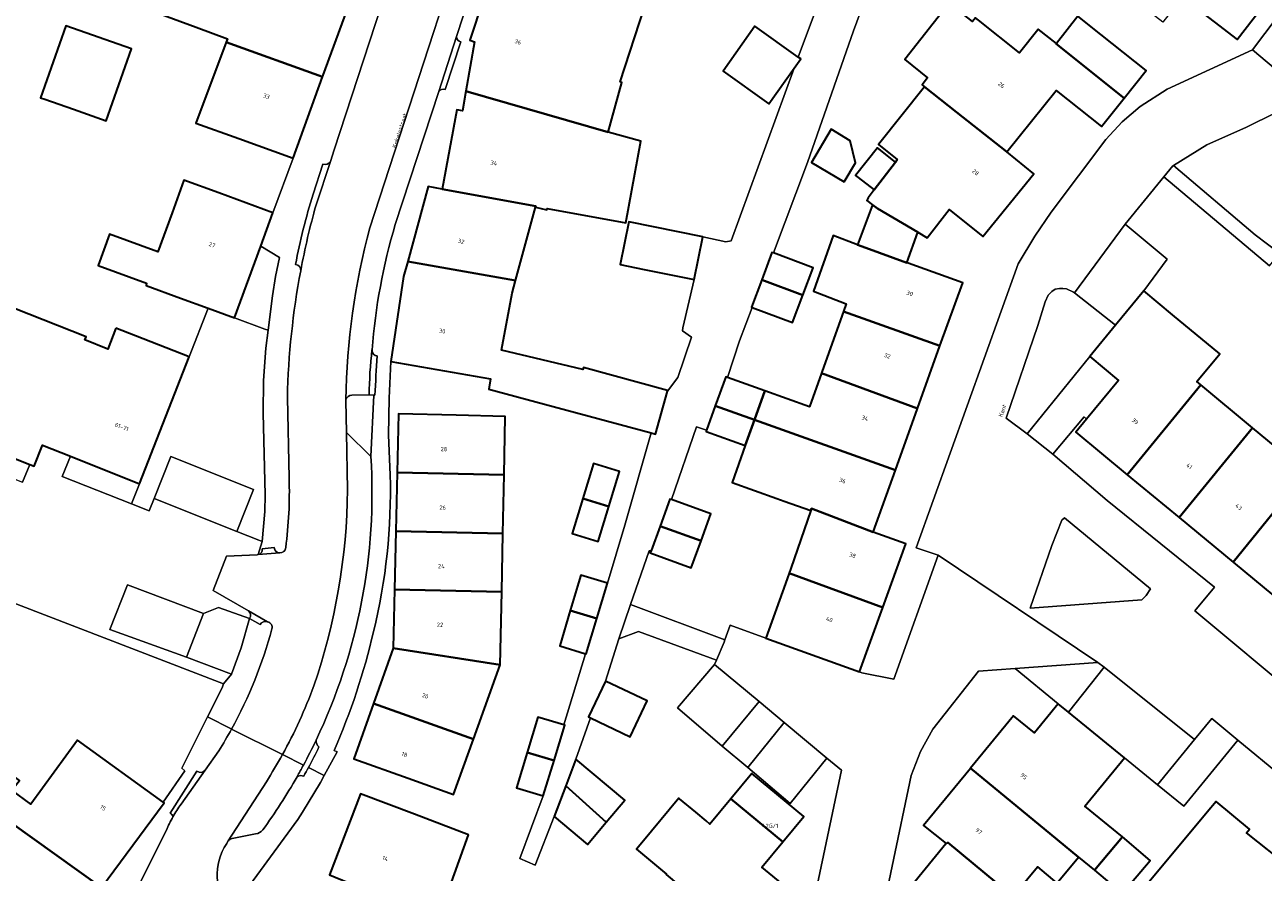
# Model space of a CAD drawing. Header units: metres. Extents: x 197700 to 204338, y 317132 to 325229.
# Tile 594 of 656: x 203106 to 203213, y 317995 to 318068. Entities that reach past the tile are written whole.
import ezdxf
from ezdxf.enums import TextEntityAlignment as Align

# ---------------------------------------------------------------- set-up
doc = ezdxf.new("R2010")
doc.units = ezdxf.units.M
for name, color, linetype, lineweight in [('B-WE-GR-BEPLANTING_CULTUUR_BODEMBEDEKKER-GV', 90, 'Continuous', 18), ('B-WE-IE-TERREINAFSCHEIDING_KUNSTMATIG_HEKWERK-G', 20, 'IE-TERREINAFSCHEIDING-KUNSTMATIG', 18), ('B-WE-IE-TERREINAFSCHEIDING_KUNSTMATIG_MUUR-G', 90, 'IE-TERREINAFSCHEIDING-KUNSTMATIG-DICHT', 18), ('B-WE-OG-BEBOUWING-GV', 7, 'Continuous', 35), ('B-WE-OG-BEBOUWING-T18', 10, 'Continuous', 18), ('B-WE-OG-TERREIN_CULTUURSCHEIDING-GV', 7, 'Continuous', 18), ('B-WE-OG-TERREIN_ERF-GV', 7, 'Continuous', 18), ('B-WE-OG-TOPOGRAFIE-T18', 10, 'Continuous', 18), ('B-WE-VH-VERHARDING_ASFALT-GV', 252, 'Continuous', 18), ('B-WE-VH-VERHARDING_BETONSTRAATSTEEN-GV', 252, 'Continuous', 18), ('B-WE-VH-VERHARDING_GESLOTEN-GV', 252, 'Continuous', 18), ('B-WE-VH-VERHARDING_OPEN-GV', 252, 'Continuous', 18), ('B-WE-VH-VERHARDING_TEGEL-GV', 252, 'Continuous', 18)]:
    doc.layers.add(name, color=color, linetype=linetype, lineweight=lineweight)
doc.styles.add('NLCS-ISO-M200-T18', font='NLCS-ISO.ttf', dxfattribs={"height": 0.36})
doc.linetypes.add('IE-TERREINAFSCHEIDING-KUNSTMATIG', pattern='A,4,[82,NLCS.SHX,S=0.75,R=90,X=0,Y=0],4,-2', length=10)
doc.linetypes.add('IE-TERREINAFSCHEIDING-KUNSTMATIG-DICHT', pattern='A,8,-1,[82,NLCS.SHX,S=0.75,R=90,X=0,Y=0],-1', length=10)

msp = doc.modelspace()

# ---------------------------------------------------------------- linework, layer by layer
at = {"layer": 'B-WE-GR-BEPLANTING_CULTUUR_BODEMBEDEKKER-GV'}
msp.add_lwpolyline([(203133.413, 318035.682), (203133.413, 318035.644), (203133.412, 318035.607), (203133.463, 318032.848), (203135.564, 318030.788), (203135.83, 318036.083), (203135.431, 318036.104), (203133.913, 318036.091)], dxfattribs=at)
msp.add_lwpolyline([(203133.913, 318036.091, 0.3388864), (203133.413, 318035.682)], format="xyb", dxfattribs=at)
for points in [[(203121.08, 318017.2), (203119.611, 318013.427), (203123.513, 318011.955), (203124.338, 318014.238), (203125.057, 318016.77), (203122.373, 318017.725)], [(203199.041, 318012.556), (203198.495, 318012.973), (203191.324, 318012.439), (203195.058, 318009.396), (203195.945, 318008.673)], [(203168.193, 318003.88), (203171.348, 318007.761), (203169.166, 318009.58), (203165.972, 318005.729)], [(203203.651, 318002.379), (203205.92, 318000.52), (203210.608, 318006.242), (203208.347, 318008.11), (203206.86, 318006.295)]]:
    msp.add_lwpolyline(points, close=True, dxfattribs=at)
at = {"layer": 'B-WE-IE-TERREINAFSCHEIDING_KUNSTMATIG_HEKWERK-G'}
for points in [[(203172.55, 318065.334), (203176.408, 318075.688), (203180.634, 318087.065)], [(203170.414, 318048.387), (203173.35, 318056.202), (203177.342, 318067.591), (203179.378, 318073.181), (203179.709, 318074.352)], [(203164.295, 318049.789), (203166.284, 318049.355), (203166.748, 318049.432), (203172.216, 318064.386)], [(203161.237, 318036.441), (203162.136, 318037.603), (203163.324, 318041.109), (203162.547, 318041.638), (203162.583, 318041.9), (203163.546, 318046.088)], [(203156.037, 318019.815), (203157.555, 318024.849), (203159.834, 318032.821)], [(203161.594, 318027.051), (203163.765, 318033.359), (203164.632, 318033.072)], [(203154.146, 318013.723), (203152.262, 318007.56)], [(203153.313, 318004.591), (203154.564, 318008.17)], [(203150.492, 318001.417), (203148.457, 317996.013), (203149.785, 317995.429), (203151.421, 317999.643)]]:
    msp.add_lwpolyline(points, dxfattribs=at)
at = {"layer": 'B-WE-IE-TERREINAFSCHEIDING_KUNSTMATIG_MUUR-G'}
msp.add_lwpolyline([(203166.437, 318037.625), (203167.47, 318040.781), (203168.581, 318043.679)], dxfattribs=at)
at = {"layer": 'B-WE-OG-BEBOUWING-GV'}
for points in [[(203123.048, 318066.611), (203131.389, 318063.622), (203131.438, 318063.758), (203134.199, 318071.314), (203129.502, 318073.03), (203126.05, 318074.29), (203126.12, 318074.462), (203123.539, 318075.499), (203123.601, 318075.653), (203113.2, 318079.481), (203113.102, 318079.238), (203095.835, 318085.594), (203093.081, 318078.129), (203100.937, 318075.234), (203100.894, 318075.123), (203120.453, 318067.914), (203123.162, 318066.916)], [(203206.561, 318069.915), (203210.544, 318066.841), (203216.392, 318074.416), (203211.842, 318077.911), (203205.97, 318070.371)], [(203146.463, 318073.88), (203144.133, 318066.784), (203144.551, 318066.647), (203143.787, 318062.374), (203156.105, 318058.848), (203157.289, 318063.149), (203157.134, 318063.2), (203159.263, 318069.647), (203155.416, 318070.917), (203155.564, 318071.364), (203155.529, 318071.374), (203155.452, 318071.25)], [(203190.62, 318057.124), (203194.886, 318062.44), (203198.819, 318059.321), (203200.765, 318061.775), (203194.876, 318066.478), (203194.901, 318066.51), (203193.336, 318067.755), (203193.296, 318067.704), (203191.7, 318065.698), (203188.153, 318068.518), (203187.887, 318068.73), (203187.631, 318068.408), (203185.624, 318069.991), (203181.79, 318065.127), (203183.759, 318063.539), (203183.273, 318062.928), (203183.477, 318062.766), (203186.268, 318060.568)], [(203109.819, 318060.82), (203112.662, 318059.817), (203114.857, 318066.043), (203109.17, 318068.048), (203106.975, 318061.822), (203107.36, 318061.686)], [(203172.216, 318064.386), (203172.776, 318065.174), (203172.55, 318065.334), (203168.803, 318067.995), (203168.265, 318067.238), (203166.048, 318064.116), (203170.021, 318061.295)], [(203198.756, 318067.289), (203196.765, 318068.868), (203194.901, 318066.51), (203194.876, 318066.478), (203200.765, 318061.775), (203202.674, 318064.182)], [(203128.846, 318056.579), (203131.389, 318063.622), (203123.048, 318066.611), (203120.429, 318059.618), (203124.143, 318058.277)], [(203190.62, 318057.124), (203186.268, 318060.568), (203183.477, 318062.766), (203179.503, 318057.769), (203181.12, 318056.484), (203180.978, 318056.241), (203179.144, 318053.853), (203178.62, 318053.171), (203178.482, 318052.935), (203178.991, 318052.553), (203179.417, 318052.233), (203182.909, 318050.186), (203183.73, 318049.705), (203185.619, 318052.151), (203188.538, 318049.804), (203192.948, 318055.235)], [(203143.787, 318062.374), (203143.485, 318060.682), (203143.003, 318060.772), (203141.728, 318053.918), (203149.856, 318052.448), (203149.83, 318052.352), (203150.802, 318052.121), (203150.831, 318052.226), (203157.626, 318050.982), (203158.924, 318058.071), (203156.105, 318058.848)], [(203176.541, 318054.538), (203177.524, 318056.19), (203177.065, 318058.098), (203175.406, 318059.085), (203173.704, 318056.226)], [(203177.759, 318054.917), (203179.144, 318053.853), (203180.978, 318056.241), (203179.418, 318057.481), (203177.526, 318055.102)], [(203127.094, 318051.871), (203122.397, 318053.584), (203119.391, 318054.68), (203118.359, 318051.867), (203117.122, 318048.495), (203112.95, 318050.026), (203111.952, 318047.307), (203116.159, 318045.764), (203116.104, 318045.568), (203119.088, 318044.481), (203121.495, 318043.603), (203123.776, 318042.771), (203126.04, 318048.982)], [(203141.728, 318053.918), (203140.533, 318054.125), (203138.758, 318047.64), (203148.085, 318045.999), (203149.83, 318052.352), (203149.856, 318052.448)], [(203178.991, 318052.553), (203177.688, 318049.096), (203178.416, 318048.822), (203181.962, 318047.549), (203182.909, 318050.186), (203179.417, 318052.233)], [(203159.224, 318046.963), (203163.546, 318046.088), (203164.295, 318049.789), (203157.89, 318051.086), (203157.141, 318047.385)], [(203184.828, 318040.341), (203186.793, 318045.815), (203182.087, 318047.504), (203181.962, 318047.549), (203178.416, 318048.822), (203177.688, 318049.096), (203175.584, 318049.889), (203173.877, 318045.097), (203176.696, 318043.984), (203176.466, 318043.336)], [(203138.758, 318047.64), (203138.405, 318046.352), (203137.304, 318038.993), (203145.921, 318037.503), (203145.768, 318036.616), (203150.595, 318035.314), (203159.834, 318032.821), (203160.215, 318032.719), (203161.237, 318036.441), (203161.249, 318036.483), (203153.975, 318038.482), (203153.919, 318038.312), (203146.884, 318039.982), (203147.788, 318044.919), (203148.085, 318045.999)], [(203172.958, 318044.746), (203173.839, 318047.113), (203170.414, 318048.387), (203170.285, 318048.436), (203169.403, 318046.068)], [(203168.581, 318043.679), (203172.076, 318042.378), (203172.958, 318044.746), (203169.403, 318046.068), (203168.522, 318043.701)], [(203197.519, 318034.013), (203196.58, 318032.874), (203201.039, 318029.194), (203207.396, 318036.987), (203207.066, 318037.261), (203209.055, 318039.676), (203204.962, 318043.046), (203202.461, 318045.105), (203200.011, 318042.129), (203197.794, 318039.435), (203200.278, 318037.36)], [(203113.507, 318041.889), (203112.796, 318040.075), (203110.807, 318040.863), (203110.916, 318041.138), (203104.734, 318043.588), (203100.278, 318032.366), (203106.052, 318030.089), (203106.422, 318029.943), (203107.152, 318031.759), (203109.567, 318030.799), (203115.528, 318028.428), (203119.842, 318039.398), (203115.181, 318041.231)], [(203184.828, 318040.341), (203176.466, 318043.336), (203174.626, 318038.159), (203174.568, 318037.995), (203182.891, 318034.945)], [(203173.532, 318035.078), (203169.667, 318036.465), (203168.763, 318033.948), (203180.972, 318029.601), (203182.891, 318034.945), (203174.568, 318037.995)], [(203169.667, 318036.465), (203166.437, 318037.625), (203166.287, 318037.679), (203165.38, 318035.153), (203168.763, 318033.948)], [(203211.871, 318033.27), (203207.396, 318036.987), (203201.039, 318029.194), (203205.519, 318025.496)], [(203164.632, 318033.072), (203164.59, 318032.954), (203167.97, 318031.74), (203168.763, 318033.948), (203165.38, 318035.153)], [(203142.963, 318034.351), (203137.964, 318034.464), (203137.85, 318029.399), (203147.097, 318029.191), (203147.199, 318034.255)], [(203171.332, 318026.913), (203173.636, 318026.096), (203173.703, 318026.286), (203179.043, 318024.226), (203180.972, 318029.601), (203168.763, 318033.948), (203167.97, 318031.74), (203166.827, 318028.522), (203170.709, 318027.134)], [(203205.519, 318025.496), (203210.192, 318021.639), (203216.516, 318029.413), (203211.871, 318033.27)], [(203221.175, 318025.543), (203223.118, 318027.974), (203218.361, 318031.737), (203216.516, 318029.413), (203210.192, 318021.639), (203214.552, 318018.04), (203214.65, 318017.888), (203219.172, 318023.385), (203219.318, 318023.247), (203219.621, 318023.623)], [(203146.994, 318024.126), (203147.097, 318029.191), (203137.85, 318029.399), (203137.736, 318024.334)], [(203156.171, 318026.46), (203157.099, 318029.496), (203154.851, 318030.183), (203153.923, 318027.147)], [(203153.923, 318027.147), (203152.995, 318024.111), (203155.243, 318023.425), (203156.171, 318026.46)], [(203161.594, 318027.051), (203161.455, 318027.102), (203160.603, 318024.768), (203164.146, 318023.475), (203164.998, 318025.809)], [(203179.884, 318017.727), (203181.871, 318023.219), (203179.043, 318024.226), (203173.703, 318026.286), (203173.636, 318026.096), (203171.909, 318021.106), (203171.763, 318020.697)], [(203146.892, 318019.06), (203146.994, 318024.126), (203137.736, 318024.334), (203137.622, 318019.269)], [(203164.146, 318023.475), (203160.603, 318024.768), (203159.823, 318022.632), (203159.751, 318022.434), (203163.294, 318021.141)], [(203153.543, 318019.855), (203152.855, 318017.547), (203152.824, 318017.445), (203155.126, 318016.759), (203156.037, 318019.815), (203153.736, 318020.501)], [(203171.442, 318019.8), (203169.749, 318015.068), (203177.871, 318012.164), (203179.884, 318017.727), (203171.763, 318020.697)], [(203146.764, 318012.753), (203146.892, 318019.06), (203137.622, 318019.269), (203137.508, 318014.205)], [(203154.146, 318013.723), (203154.214, 318013.703), (203155.126, 318016.759), (203152.824, 318017.445), (203151.913, 318014.389)], [(203137.508, 318014.205), (203135.8, 318009.412), (203144.452, 318006.328), (203146.764, 318012.753)], [(203154.564, 318008.17), (203158.013, 318006.541), (203159.477, 318009.641), (203155.864, 318011.348), (203154.4, 318008.248)], [(203138.802, 318002.941), (203142.729, 318001.542), (203144.452, 318006.328), (203135.8, 318009.412), (203134.092, 318004.619)], [(203195.945, 318008.673), (203195.058, 318009.396), (203193.018, 318006.873), (203191.204, 318008.359), (203187.473, 318003.813), (203195.004, 317997.632), (203196.813, 317996.121), (203198.188, 317995.005), (203200.618, 317997.88), (203197.368, 318000.531), (203197.62, 318000.84), (203200.788, 318004.725)], [(203152.262, 318007.56), (203150.027, 318008.243), (203149.094, 318005.186), (203151.426, 318004.474), (203152.359, 318007.531)], [(203112.239, 317993.501), (203117.685, 318000.819), (203117.6, 318000.88), (203110.172, 318006.248), (203106.133, 318000.714), (203104.501, 318001.907), (203105.151, 318002.756), (203102.082, 318005.01), (203100.28, 318002.468), (203102.551, 318000.797), (203102.37, 318000.551)], [(203149.094, 318005.186), (203148.16, 318002.129), (203150.492, 318001.417), (203151.426, 318004.474)], [(203155.935, 317999.14), (203157.54, 318001.063), (203153.313, 318004.591), (203152.436, 318002.296)], [(203187.456, 318003.792), (203184.345, 318000), (203183.408, 317998.859), (203185.358, 317997.294), (203185.344, 317997.277), (203185.495, 317997.375), (203190.913, 317992.915), (203190.949, 317993.024), (203192.916, 317991.399), (203193.119, 317991.235), (203193.491, 317991.68), (203191.584, 317993.271), (203193.258, 317995.276), (203194.938, 317993.874), (203196.701, 317995.987), (203196.813, 317996.121), (203195.004, 317997.632), (203187.473, 318003.813)], [(203171.236, 317997.444), (203173.052, 317999.64), (203168.545, 318003.369), (203166.728, 318001.173)], [(203144.021, 317998.041), (203139.33, 317999.826), (203134.657, 318001.604), (203131.989, 317994.591), (203137.331, 317992.402), (203136.715, 317990.3), (203133.877, 317984.344), (203137.84, 317982.129), (203139.897, 317986.686), (203140.648, 317988.753), (203142.388, 317993.546)], [(203151.421, 317999.643), (203154.329, 317997.216), (203155.935, 317999.14), (203152.436, 318002.296)], [(203107.29, 317986.73), (203111.578, 317992.612), (203112.239, 317993.501), (203102.37, 318000.551), (203100.56, 317998.091), (203102.505, 317996.659), (203101.123, 317994.781), (203092.944, 318000.799), (203091.225, 317998.463), (203091.917, 317997.953), (203091.805, 317997.8), (203094.735, 317995.67)], [(203167.85, 317989.148), (203171.484, 317993.54), (203169.419, 317995.248), (203171.236, 317997.444), (203166.728, 318001.173), (203164.911, 317998.977), (203164.576, 317999.258), (203163.687, 318000), (203162.272, 318001.172), (203162.218, 318001.217), (203159.028, 317997.367), (203158.564, 317996.807), (203161.143, 317994.66), (203161.119, 317994.631), (203163.622, 317992.54)], [(203183.426, 317990.989), (203188.972, 317986.703), (203189.118, 317986.807), (203191.111, 317985.157), (203191.24, 317985.045), (203191.73, 317985.632), (203189.793, 317987.249), (203193.119, 317991.235), (203192.916, 317991.399), (203190.949, 317993.024), (203190.913, 317992.915), (203185.495, 317997.375), (203185.344, 317997.277), (203181.486, 317992.587)], [(203198.188, 317995.005), (203200.6, 317992.966), (203203.03, 317995.841), (203200.618, 317997.88)]]:
    msp.add_lwpolyline(points, close=True, dxfattribs=at)
msp.add_lwpolyline([(203215.129, 317995.228), (203211.349, 317998.221), (203211.618, 317998.544), (203208.729, 318000.946), (203207.943, 318000), (203205.532, 317997.102), (203201.889, 317992.735), (203201.089, 317991.658), (203202.033, 317990.899), (203201.496, 317990.234), (203204.707, 317987.605), (203205.266, 317988.381), (203211.815, 317982.999), (203213.717, 317985.387)], dxfattribs=at)
at = {"layer": 'B-WE-OG-TERREIN_CULTUURSCHEIDING-GV'}
msp.add_lwpolyline([(203126.147, 318023.428), (203126.391, 318026.026), (203126.421, 318027.47), (203126.256, 318034.527), (203126.271, 318037.348), (203126.484, 318040.161), (203126.683, 318041.702), (203126.394, 318041.809), (203123.776, 318042.771), (203121.495, 318043.603), (203119.842, 318039.398), (203115.528, 318028.428), (203114.847, 318026.697), (203116.391, 318026.088), (203116.807, 318027.138), (203118.25, 318030.784), (203125.411, 318027.925), (203123.971, 318024.287), (203125.856, 318023.543)], close=True, dxfattribs=at)
at = {"layer": 'B-WE-OG-TERREIN_ERF-GV'}
for points in [[(203211.842, 318077.911), (203216.392, 318074.416), (203210.544, 318066.841), (203206.561, 318069.915), (203205.97, 318070.371), (203205.785, 318070.514), (203204.114, 318068.351), (203199.724, 318071.743), (203200.274, 318072.454), (203201.388, 318073.894), (203201.228, 318074.018), (203200.605, 318074.5), (203196.456, 318077.725), (203199.21, 318081.311), (203202.255, 318085.276), (203207.15, 318081.515)], [(203106.975, 318061.822), (203109.17, 318068.048), (203114.857, 318066.043), (203112.662, 318059.817), (203109.819, 318060.82), (203107.36, 318061.686)], [(203176.541, 318054.538), (203173.704, 318056.226), (203175.406, 318059.085), (203177.065, 318058.098), (203177.524, 318056.19)], [(203123.776, 318042.771), (203126.394, 318041.809), (203126.683, 318041.702), (203127.066, 318044.666), (203127.305, 318046.344), (203127.662, 318048.001), (203126.04, 318048.982)], [(203192.368, 318032.755), (203197.794, 318039.435), (203200.011, 318042.129), (203196.469, 318044.932), (203196.371, 318045.01), (203195.771, 318045.281), (203195.472, 318045.323), (203195.177, 318045.323), (203194.789, 318045.243), (203194.517, 318045.052), (203194.202, 318044.733), (203193.922, 318044.16), (203193.31, 318042.118), (203190.567, 318034.1)], [(203094.504, 318034.642), (203093.91, 318033.123), (203105.422, 318028.569), (203106.052, 318030.089), (203100.278, 318032.366)], [(203137.85, 318029.399), (203137.964, 318034.464), (203142.963, 318034.351), (203147.199, 318034.255), (203147.097, 318029.191), (203146.994, 318024.126), (203146.892, 318019.06), (203146.764, 318012.753), (203144.452, 318006.328), (203142.729, 318001.542), (203138.802, 318002.941), (203134.092, 318004.619), (203135.8, 318009.412), (203137.508, 318014.205), (203137.622, 318019.269), (203137.736, 318024.334)], [(203167.97, 318031.74), (203164.59, 318032.954), (203164.632, 318033.072), (203163.765, 318033.359), (203161.594, 318027.051), (203164.998, 318025.809), (203164.146, 318023.475), (203163.294, 318021.141), (203159.751, 318022.434), (203159.823, 318022.632), (203159.653, 318022.633), (203158.034, 318017.989), (203166.218, 318014.922), (203166.679, 318016.204), (203169.749, 318015.068), (203171.442, 318019.8), (203171.763, 318020.697), (203171.909, 318021.106), (203173.636, 318026.096), (203171.332, 318026.913), (203170.709, 318027.134), (203166.827, 318028.522)], [(203114.847, 318026.697), (203115.528, 318028.428), (203109.567, 318030.799), (203108.853, 318029.059)], [(203156.171, 318026.46), (203155.243, 318023.425), (203152.995, 318024.111), (203153.923, 318027.147), (203154.851, 318030.183), (203157.099, 318029.496)]]:
    msp.add_lwpolyline(points, close=True, dxfattribs=at)
for points in [[(203159.263, 318069.647), (203157.134, 318063.2), (203157.289, 318063.149), (203156.105, 318058.848), (203158.924, 318058.071), (203157.626, 318050.982), (203150.831, 318052.226), (203150.802, 318052.121), (203149.83, 318052.352), (203148.085, 318045.999), (203147.788, 318044.919), (203146.884, 318039.982), (203153.919, 318038.312), (203153.975, 318038.482), (203161.249, 318036.483), (203161.237, 318036.441), (203162.136, 318037.603), (203163.324, 318041.109), (203162.547, 318041.638), (203162.583, 318041.9), (203163.546, 318046.088), (203159.224, 318046.963), (203157.141, 318047.385), (203157.89, 318051.086), (203164.295, 318049.789), (203166.284, 318049.355), (203166.748, 318049.432), (203172.216, 318064.386), (203170.021, 318061.295), (203166.048, 318064.116), (203168.265, 318067.238), (203168.803, 318067.995), (203172.55, 318065.334), (203176.408, 318075.688)], [(203188.153, 318068.518), (203191.7, 318065.698), (203193.296, 318067.704), (203193.336, 318067.755), (203194.901, 318066.51), (203196.765, 318068.868), (203198.756, 318067.289), (203202.674, 318064.182), (203200.765, 318061.775), (203198.819, 318059.321), (203194.886, 318062.44), (203190.62, 318057.124), (203192.948, 318055.235), (203188.538, 318049.804), (203185.619, 318052.151), (203183.73, 318049.705), (203182.909, 318050.186), (203181.962, 318047.549), (203182.087, 318047.504), (203186.793, 318045.815), (203184.828, 318040.341), (203182.891, 318034.945), (203180.972, 318029.601), (203179.043, 318024.226), (203181.871, 318023.219), (203179.884, 318017.727), (203177.871, 318012.164), (203178.07, 318012.078), (203180.825, 318011.529), (203184.667, 318022.251), (203182.776, 318022.892), (203191.602, 318047.438), (203193.033, 318049.855), (203194.46, 318051.93), (203199.187, 318058.192), (203200.582, 318059.721), (203202.158, 318061.063), (203204.5, 318062.55), (203211.889, 318065.948), (203219.435, 318075.995)], [(203104.734, 318043.588), (203110.916, 318041.138), (203110.807, 318040.863), (203112.796, 318040.075), (203113.507, 318041.889), (203115.181, 318041.231), (203119.842, 318039.398), (203121.495, 318043.603), (203119.088, 318044.481), (203116.104, 318045.568), (203116.159, 318045.764), (203111.952, 318047.307), (203112.95, 318050.026), (203117.122, 318048.495), (203118.359, 318051.867), (203119.391, 318054.68), (203122.397, 318053.584), (203127.094, 318051.871), (203128.846, 318056.579), (203124.143, 318058.277), (203120.429, 318059.618), (203123.048, 318066.611), (203123.162, 318066.916), (203120.453, 318067.914), (203100.894, 318075.123)], [(203179.378, 318073.181), (203177.342, 318067.591), (203173.35, 318056.202), (203170.414, 318048.387), (203173.839, 318047.113), (203172.958, 318044.746), (203172.076, 318042.378), (203168.581, 318043.679), (203167.47, 318040.781), (203166.437, 318037.625), (203169.667, 318036.465), (203173.532, 318035.078), (203174.568, 318037.995), (203174.626, 318038.159), (203176.466, 318043.336), (203176.696, 318043.984), (203173.877, 318045.097), (203175.584, 318049.889), (203177.688, 318049.096), (203178.991, 318052.553), (203178.482, 318052.935), (203178.62, 318053.171), (203179.144, 318053.853), (203177.759, 318054.917), (203177.526, 318055.102), (203179.418, 318057.481), (203180.978, 318056.241), (203181.12, 318056.484), (203179.503, 318057.769), (203183.477, 318062.766), (203183.273, 318062.928), (203183.759, 318063.539), (203181.79, 318065.127), (203185.624, 318069.991)], [(203213.879, 318060.514), (203211.371, 318059.258), (203207.93, 318057.731), (203205.053, 318055.953), (203212.108, 318049.967), (203214.244, 318048.351)], [(203213.346, 318047.272), (203204.208, 318054.965), (203200.843, 318050.894), (203204.501, 318047.839), (203202.461, 318045.105), (203204.962, 318043.046), (203209.055, 318039.676), (203207.066, 318037.261), (203207.396, 318036.987), (203211.871, 318033.27), (203216.516, 318029.413)], [(203153.313, 318004.591), (203157.54, 318001.063), (203155.935, 317999.14), (203154.329, 317997.216), (203151.421, 317999.643), (203149.785, 317995.429), (203148.457, 317996.013), (203150.492, 318001.417), (203148.16, 318002.129), (203149.094, 318005.186), (203150.027, 318008.243), (203152.262, 318007.56), (203154.146, 318013.723), (203151.913, 318014.389), (203152.824, 318017.445), (203152.855, 318017.547), (203153.543, 318019.855), (203153.736, 318020.501), (203156.037, 318019.815), (203157.555, 318024.849), (203159.834, 318032.821), (203150.595, 318035.314), (203145.768, 318036.616), (203145.921, 318037.503), (203137.304, 318038.993), (203137.149, 318035.818), (203137.081, 318032.64), (203137.24, 318029.195)], [(203214.552, 318018.04), (203210.192, 318021.639), (203205.519, 318025.496), (203201.039, 318029.194), (203196.58, 318032.874), (203197.519, 318034.013), (203197.301, 318034.204), (203194.584, 318030.972), (203199.287, 318026.982), (203208.582, 318019.474), (203206.889, 318017.421), (203216.085, 318009.762)], [(203104.501, 318001.907), (203106.133, 318000.714), (203110.172, 318006.248), (203117.6, 318000.88), (203119.479, 318003.596), (203119.205, 318003.82), (203121.428, 318008.247), (203122.693, 318010.766), (203122.817, 318011.112), (203092.179, 318022.902)], [(203172.429, 317985.344), (203176.302, 318003.633), (203175.02, 318004.684), (203171.871, 318000.771), (203168.193, 318003.88), (203165.972, 318005.729), (203162.119, 318009.035), (203165.32, 318012.785), (203165.483, 318013.168), (203158.74, 318015.639), (203157.022, 318015.018), (203155.864, 318011.348), (203159.477, 318009.641), (203158.013, 318006.541), (203154.564, 318008.17), (203153.313, 318004.591)], [(203181.486, 317992.587), (203185.344, 317997.277), (203185.358, 317997.294), (203183.408, 317998.859), (203184.345, 318000), (203187.456, 318003.792), (203187.473, 318003.813), (203191.204, 318008.359), (203193.018, 318006.873), (203195.058, 318009.396), (203191.324, 318012.439), (203188.148, 318012.203), (203184.22, 318007.204), (203183.133, 318005.262), (203182.32, 318003.191), (203177.393, 317979.662)], [(203218.167, 318000), (203210.608, 318006.242), (203205.92, 318000.52), (203203.651, 318002.379), (203200.788, 318004.725), (203197.62, 318000.84), (203197.368, 318000.531), (203200.618, 317997.88), (203203.03, 317995.841), (203200.6, 317992.966), (203198.188, 317995.005), (203196.813, 317996.121), (203196.701, 317995.987), (203194.938, 317993.874), (203193.258, 317995.276), (203191.584, 317993.271)], [(203132.381, 318005.343), (203132.642, 318005.226), (203131.533, 318003.173), (203131.212, 318002.577), (203129.657, 318000), (203129.255, 317999.377), (203124.826, 317993.361)], [(203161.143, 317994.66), (203158.564, 317996.807), (203159.028, 317997.367), (203162.218, 318001.217), (203162.272, 318001.172), (203163.687, 318000), (203164.576, 317999.258), (203164.911, 317998.977), (203166.728, 318001.173), (203168.545, 318003.369), (203173.052, 317999.64), (203171.236, 317997.444), (203169.419, 317995.248), (203171.484, 317993.54)], [(203131.989, 317994.591), (203134.657, 318001.604), (203139.33, 317999.826), (203144.021, 317998.041), (203142.388, 317993.546)], [(203213.717, 317985.387), (203211.815, 317982.999), (203205.266, 317988.381), (203204.707, 317987.605), (203201.496, 317990.234), (203202.033, 317990.899), (203201.089, 317991.658), (203201.889, 317992.735), (203205.532, 317997.102), (203207.943, 318000), (203208.729, 318000.946), (203211.618, 317998.544), (203211.349, 317998.221), (203215.129, 317995.228)]]:
    msp.add_lwpolyline(points, dxfattribs=at)
for points in [[(203137.24, 318029.195, -0.0674147), (203135.793, 318015.62)], [(203135.793, 318015.62, -0.0465786), (203132.381, 318005.343)]]:
    msp.add_lwpolyline(points, format="xyb", dxfattribs=at)
at = {"layer": 'B-WE-VH-VERHARDING_ASFALT-GV'}
for points in [[(203176.408, 318075.688), (203172.55, 318065.334), (203172.776, 318065.174), (203172.216, 318064.386), (203166.748, 318049.432), (203166.284, 318049.355), (203164.295, 318049.789), (203163.546, 318046.088), (203162.583, 318041.9), (203162.547, 318041.638), (203163.324, 318041.109), (203162.136, 318037.603), (203161.237, 318036.441), (203160.215, 318032.719), (203159.834, 318032.821), (203157.555, 318024.849), (203156.037, 318019.815), (203155.126, 318016.759), (203154.214, 318013.703), (203154.146, 318013.723), (203152.262, 318007.56), (203152.359, 318007.531), (203151.426, 318004.474), (203150.492, 318001.417), (203148.457, 317996.013), (203149.785, 317995.429), (203151.421, 317999.643), (203152.436, 318002.296), (203153.313, 318004.591), (203154.564, 318008.17), (203154.4, 318008.248), (203155.864, 318011.348), (203157.022, 318015.018), (203158.034, 318017.989), (203159.653, 318022.633), (203159.823, 318022.632), (203160.603, 318024.768), (203161.455, 318027.102), (203161.594, 318027.051), (203163.765, 318033.359), (203164.632, 318033.072), (203165.38, 318035.153), (203166.287, 318037.679), (203166.437, 318037.625), (203167.47, 318040.781), (203168.581, 318043.679), (203168.522, 318043.701), (203169.403, 318046.068), (203170.285, 318048.436), (203170.414, 318048.387), (203173.35, 318056.202), (203177.342, 318067.591), (203179.378, 318073.181)], [(203016.398, 318041.477), (203019.289, 318042.396), (203025.009, 318044.191), (203029.721, 318045.927), (203034.446, 318047.667), (203034.493, 318047.539), (203036.857, 318048.385), (203051.34, 318042.634), (203050.81, 318041.245), (203074.38, 318032.086), (203075.365, 318030.256), (203079.434, 318028.625), (203084.167, 318026.747), (203088.263, 318025.13), (203088.059, 318024.487), (203092.179, 318022.902), (203122.817, 318011.112), (203123.513, 318011.955), (203119.611, 318013.427), (203112.963, 318015.827), (203114.504, 318019.667), (203121.08, 318017.2), (203122.373, 318017.725), (203125.057, 318016.77)], [(203125.856, 318023.543), (203123.971, 318024.287), (203116.807, 318027.138), (203116.391, 318026.088), (203114.847, 318026.697), (203108.853, 318029.059), (203109.567, 318030.799), (203107.152, 318031.759), (203106.422, 318029.943), (203106.052, 318030.089), (203105.422, 318028.569)], [(203124.979, 318017.426), (203121.905, 318019.202), (203123.073, 318022.161), (203125.717, 318022.284), (203125.824, 318022.292), (203126.147, 318023.428), (203125.856, 318023.543)]]:
    msp.add_lwpolyline(points, dxfattribs=at)
msp.add_lwpolyline([(203125.057, 318016.77, 0.3931721), (203124.979, 318017.426)], format="xyb", dxfattribs=at)
at = {"layer": 'B-WE-VH-VERHARDING_BETONSTRAATSTEEN-GV'}
for points in [[(203135.487, 318050.569), (203146.925, 318085.71), (203147.853, 318088.561), (203148.033, 318089.108), (203166.503, 318145.237), (203167.463, 318148.155)], [(203193.611, 318110.722), (203211.842, 318104.493), (203206.09, 318087.288), (203219.086, 318077.293), (203219.435, 318075.995), (203211.889, 318065.948), (203216.42, 318062.157), (203218.481, 318063.955), (203223.716, 318069.705), (203228.474, 318083.398), (203228.712, 318084.051)], [(203146.925, 318085.71), (203135.487, 318050.569)], [(203137.679, 318050.842), (203141.438, 318062.351), (203142.993, 318067.112), (203148.633, 318084.381)], [(203137.87, 318074.075), (203136.449, 318069.728), (203132.393, 318057.32), (203132.062, 318056.315), (203130.821, 318052.548)], [(203142.993, 318067.112), (203141.438, 318062.351)], [(203142.004, 318062.521), (203143.361, 318066.642)], [(203216.42, 318062.157), (203211.889, 318065.948), (203204.5, 318062.55), (203202.158, 318061.063), (203200.582, 318059.721), (203199.187, 318058.192), (203194.46, 318051.93), (203193.033, 318049.855), (203191.602, 318047.438), (203182.776, 318022.892), (203184.667, 318022.251), (203198.495, 318012.973)], [(203216.085, 318009.762), (203206.889, 318017.421), (203208.582, 318019.474), (203199.287, 318026.982), (203194.584, 318030.972), (203192.368, 318032.755), (203190.567, 318034.1), (203193.31, 318042.118), (203193.922, 318044.16), (203194.202, 318044.733), (203194.517, 318045.052), (203194.789, 318045.243), (203195.177, 318045.323), (203195.472, 318045.323), (203195.771, 318045.281), (203196.371, 318045.01), (203196.469, 318044.932), (203200.843, 318050.894), (203204.208, 318054.965), (203204.996, 318055.918), (203205.053, 318055.953), (203207.93, 318057.731), (203211.371, 318059.258), (203213.879, 318060.514)], [(203130.821, 318052.548), (203132.062, 318056.315)], [(203131.407, 318056.061), (203130.578, 318053.462)], [(203135.665, 318040.002), (203135.666, 318040.01), (203135.667, 318040.018)], [(203135.669, 318039.94), (203135.666, 318040.01), (203135.665, 318040.002)], [(203128.339, 318035.898), (203128.491, 318028.897)], [(203133.913, 318036.091), (203135.431, 318036.104)], [(203135.431, 318036.104), (203135.83, 318036.083), (203135.924, 318036.078)], [(203133.554, 318027.883), (203133.463, 318032.848), (203133.412, 318035.607), (203133.413, 318035.644), (203133.413, 318035.682)], [(203135.564, 318030.788), (203133.463, 318032.848), (203133.554, 318027.883)], [(203127.192, 318022.896), (203126.169, 318022.802)], [(203127.677, 318022.436), (203125.824, 318022.292), (203125.717, 318022.284), (203123.073, 318022.161), (203121.905, 318019.202), (203124.979, 318017.426), (203126.634, 318016.47)], [(203125.824, 318022.292), (203127.677, 318022.436)], [(203177.393, 317979.662), (203182.32, 318003.191), (203183.133, 318005.262), (203184.22, 318007.204), (203188.148, 318012.203), (203191.324, 318012.439), (203198.495, 318012.973), (203184.667, 318022.251), (203180.825, 318011.529), (203178.07, 318012.078), (203177.871, 318012.164), (203169.749, 318015.068), (203166.679, 318016.204), (203166.218, 318014.922), (203166.148, 318014.728), (203165.483, 318013.168), (203165.32, 318012.785), (203169.166, 318009.58), (203171.348, 318007.761), (203175.02, 318004.684), (203176.302, 318003.633), (203172.429, 317985.344)], [(203126.634, 318016.47), (203124.979, 318017.426)], [(203125.057, 318016.77), (203125.974, 318016.238)], [(203198.495, 318012.973), (203199.041, 318012.556), (203206.86, 318006.295), (203208.347, 318008.11), (203210.608, 318006.242), (203218.167, 318000), (203235.504, 317985.681), (203240.169, 317981.828), (203238.727, 317980.056), (203241.046, 317978.132)], [(203127.913, 318004.99), (203123.509, 318007.202)], [(203123.509, 318007.202), (203127.913, 318004.99)], [(203122.401, 318005.324), (203121.211, 318003.639), (203119.136, 318000.703)], [(203129.729, 318004.079), (203127.913, 318004.99)], [(203127.913, 318004.99), (203129.729, 318004.079)], [(203119.136, 318000.703), (203121.211, 318003.639)], [(203120.516, 318003.547), (203118.192, 317999.939)], [(203123.087, 317997.316), (203123.194, 317997.49), (203123.222, 317997.536), (203126.523, 318002.65)], [(203126.523, 318002.65), (203123.222, 317997.536), (203123.194, 317997.49)], [(203117.867, 317998.451), (203115.122, 317992.939), (203112.499, 317987.671)], [(203123.558, 317997.728), (203125.596, 317998.13)]]:
    msp.add_lwpolyline(points, dxfattribs=at)
for points in [[(203143.361, 318066.642, -0.3611441), (203142.993, 318067.112)], [(203141.438, 318062.351, -0.3329038), (203142.004, 318062.521)], [(203132.062, 318056.315, -0.3637229), (203131.407, 318056.061)], [(203130.578, 318053.462, 0.0331024), (203129.049, 318047.387)], [(203130.821, 318052.548, 0.021583), (203129.494, 318046.856)], [(203129.494, 318046.856, -0.021583), (203130.821, 318052.548)], [(203135.667, 318040.018, -0.0526947), (203137.679, 318050.842)], [(203135.487, 318050.569, 0.0620701), (203133.413, 318035.682)], [(203133.413, 318035.682, -0.0620701), (203135.487, 318050.569)], [(203129.494, 318046.856, 0.040601), (203128.339, 318035.898)], [(203129.049, 318047.387, -0.4031029), (203129.494, 318046.856)], [(203135.431, 318036.104, -0.030286), (203135.665, 318040.002)], [(203135.665, 318040.002, 0.030286), (203135.431, 318036.104)], [(203136.12, 318039.478, -0.390944), (203135.669, 318039.94)], [(203135.924, 318036.078, -0.0081404), (203136.12, 318039.478)], [(203133.413, 318035.682, -0.3388864), (203133.913, 318036.091)], [(203130.825, 318006.238, 0.1279254), (203135.564, 318030.788)], [(203128.491, 318028.897, -0.04047), (203128.198, 318022.896)], [(203130.628, 318010.936, 0.0795645), (203133.554, 318027.883)], [(203133.554, 318027.883, -0.0795645), (203130.628, 318010.936)], [(203127.677, 318022.436, -0.3652561), (203127.192, 318022.896)], [(203128.198, 318022.896, -0.3823702), (203127.677, 318022.436)], [(203126.169, 318022.802, -0.3635217), (203125.824, 318022.292)], [(203124.979, 318017.426, -0.3931721), (203125.057, 318016.77)], [(203125.974, 318016.238, -0.3617182), (203126.634, 318016.47)], [(203126.634, 318016.47, -0.4410491), (203127.004, 318015.864)], [(203127.004, 318015.864, -0.060895), (203123.509, 318007.202)], [(203127.913, 318004.99, 0.0380479), (203130.628, 318010.936)], [(203130.628, 318010.936, -0.0380479), (203127.913, 318004.99)], [(203123.509, 318007.202, -0.0144645), (203122.401, 318005.324)], [(203129.729, 318004.079, 0.0120168), (203130.825, 318006.238)], [(203130.825, 318006.238, -0.0120168), (203129.729, 318004.079)], [(203131.076, 318005.662, -0.2548088), (203130.825, 318006.238)], [(203126.523, 318002.65, 0.0157566), (203127.913, 318004.99)], [(203127.913, 318004.99, -0.0157566), (203126.523, 318002.65)], [(203130.155, 318003.865, 0.0104286), (203131.076, 318005.662)], [(203121.211, 318003.639, -0.4081522), (203120.516, 318003.547)], [(203129.174, 318003.077, 0.0061919), (203129.729, 318004.079)], [(203129.729, 318004.079, -0.0061919), (203129.174, 318003.077)], [(203129.754, 318003.134, 0.004681), (203130.155, 318003.865)], [(203126.208, 317998.471, 0.0276386), (203129.174, 318003.077)], [(203129.174, 318003.077, -0.2253849), (203129.754, 318003.134)], [(203119.136, 318000.703, 0.0292284), (203118.438, 317999.617)], [(203118.438, 317999.617, -0.0292284), (203119.136, 318000.703)], [(203118.438, 317999.617, 0.0282476), (203117.867, 317998.451)], [(203118.192, 317999.939, -0.2103388), (203118.438, 317999.617)], [(203125.596, 317998.13, 0.1811996), (203126.208, 317998.471)], [(203123.422, 317991.464, -0.3341138), (203123.087, 317997.316)], [(203123.194, 317997.49, -0.1912743), (203123.558, 317997.728)]]:
    msp.add_lwpolyline(points, format="xyb", dxfattribs=at)
for points in [[(203202.3, 318018.379), (203192.623, 318017.674), (203194.517, 318023.079), (203195.374, 318025.268), (203195.618, 318025.488), (203203.059, 318019.322), (203202.662, 318018.744)], [(203202.3, 318018.379), (203202.662, 318018.744), (203203.059, 318019.322), (203195.618, 318025.488), (203195.374, 318025.268), (203194.517, 318023.079), (203192.623, 318017.674)]]:
    msp.add_lwpolyline(points, close=True, dxfattribs=at)
at = {"layer": 'B-WE-VH-VERHARDING_GESLOTEN-GV'}
msp.add_lwpolyline([(203214.039, 318048.104), (203214.244, 318048.351), (203212.108, 318049.967), (203205.053, 318055.953), (203204.996, 318055.918), (203204.208, 318054.965), (203213.346, 318047.272)], close=True, dxfattribs=at)
at = {"layer": 'B-WE-VH-VERHARDING_OPEN-GV'}
for points in [[(203200.011, 318042.129), (203202.461, 318045.105), (203204.501, 318047.839), (203200.843, 318050.894), (203196.469, 318044.932)], [(203197.794, 318039.435), (203192.368, 318032.755), (203194.584, 318030.972), (203197.301, 318034.204), (203197.519, 318034.013), (203200.278, 318037.36)], [(203116.807, 318027.138), (203123.971, 318024.287), (203125.411, 318027.925), (203118.25, 318030.784)], [(203119.611, 318013.427), (203121.08, 318017.2), (203114.504, 318019.667), (203112.963, 318015.827)], [(203157.022, 318015.018), (203158.74, 318015.639), (203165.483, 318013.168), (203166.148, 318014.728), (203166.218, 318014.922), (203158.034, 318017.989)], [(203169.166, 318009.58), (203165.32, 318012.785), (203162.119, 318009.035), (203165.972, 318005.729)], [(203199.041, 318012.556), (203195.945, 318008.673), (203200.788, 318004.725), (203203.651, 318002.379), (203206.86, 318006.295)], [(203175.02, 318004.684), (203171.348, 318007.761), (203168.193, 318003.88), (203171.871, 318000.771)]]:
    msp.add_lwpolyline(points, close=True, dxfattribs=at)
at = {"layer": 'B-WE-VH-VERHARDING_TEGEL-GV'}
for points in [[(203137.87, 318074.075), (203143.832, 318092.487), (203142.162, 318093.004), (203136.046, 318074.226), (203135.013, 318071.119), (203134.199, 318071.314), (203131.438, 318063.758), (203131.389, 318063.622), (203128.846, 318056.579), (203127.094, 318051.871), (203126.04, 318048.982), (203127.662, 318048.001), (203127.305, 318046.344), (203127.066, 318044.666), (203126.683, 318041.702), (203126.484, 318040.161), (203126.271, 318037.348), (203126.256, 318034.527), (203126.421, 318027.47), (203126.391, 318026.026), (203126.147, 318023.428), (203125.824, 318022.292)], [(203150.095, 318088.994), (203150.058, 318088.878), (203148.633, 318084.381), (203142.993, 318067.112)], [(203137.24, 318029.195), (203137.081, 318032.64), (203137.149, 318035.818), (203137.304, 318038.993), (203138.405, 318046.352), (203138.758, 318047.64), (203140.533, 318054.125), (203141.728, 318053.918), (203143.003, 318060.772), (203143.485, 318060.682), (203143.787, 318062.374), (203144.551, 318066.647), (203144.133, 318066.784), (203146.463, 318073.88)], [(203132.062, 318056.315), (203132.393, 318057.32), (203136.449, 318069.728)], [(203143.361, 318066.642), (203142.004, 318062.521)], [(203141.438, 318062.351), (203137.679, 318050.842)], [(203130.578, 318053.462), (203131.407, 318056.061)], [(203135.667, 318040.018), (203135.666, 318040.01), (203135.669, 318039.94)], [(203128.491, 318028.897), (203128.339, 318035.898)], [(203135.924, 318036.078), (203135.83, 318036.083), (203135.564, 318030.788)], [(203126.169, 318022.802), (203127.192, 318022.896)], [(203125.974, 318016.238), (203125.057, 318016.77), (203124.338, 318014.238), (203123.513, 318011.955), (203122.817, 318011.112), (203122.693, 318010.766), (203121.428, 318008.247), (203123.473, 318007.22), (203123.509, 318007.202)], [(203123.473, 318007.22), (203121.428, 318008.247), (203119.205, 318003.82), (203119.479, 318003.596), (203117.6, 318000.88), (203117.685, 318000.819), (203112.239, 317993.501), (203111.578, 317992.612), (203107.29, 317986.73), (203102.946, 317980.698), (203098.046, 317973.894), (203097.681, 317973.483), (203098.995, 317972.526), (203099.563, 317973.3), (203109.245, 317986.496), (203114.178, 317993.61), (203115.122, 317992.939), (203117.867, 317998.451)], [(203123.509, 318007.202), (203123.473, 318007.22)], [(203121.211, 318003.639), (203122.401, 318005.324)], [(203131.533, 318003.173), (203132.642, 318005.226), (203132.381, 318005.343)], [(203127.253, 317987.484), (203128.751, 317989.37), (203127.053, 317990.112), (203124.826, 317993.361), (203129.255, 317999.377), (203129.657, 318000), (203131.212, 318002.577), (203131.533, 318003.173), (203130.155, 318003.865)], [(203130.155, 318003.865), (203131.533, 318003.173)], [(203118.192, 317999.939), (203120.516, 318003.547)], [(203123.194, 317997.49), (203123.087, 317997.316)], [(203125.596, 317998.13), (203123.558, 317997.728)]]:
    msp.add_lwpolyline(points, dxfattribs=at)
for points in [[(203142.993, 318067.112, 0.3611441), (203143.361, 318066.642)], [(203142.004, 318062.521, 0.3329038), (203141.438, 318062.351)], [(203131.407, 318056.061, 0.3637229), (203132.062, 318056.315)], [(203129.049, 318047.387, -0.0331024), (203130.578, 318053.462)], [(203137.679, 318050.842, 0.0526947), (203135.667, 318040.018)], [(203128.339, 318035.898, -0.040601), (203129.494, 318046.856)], [(203129.494, 318046.856, 0.4031029), (203129.049, 318047.387)], [(203135.669, 318039.94, 0.390944), (203136.12, 318039.478)], [(203136.12, 318039.478, 0.0081404), (203135.924, 318036.078)], [(203135.564, 318030.788, -0.1279254), (203130.825, 318006.238)], [(203128.198, 318022.896, 0.04047), (203128.491, 318028.897)], [(203135.793, 318015.62, 0.0674147), (203137.24, 318029.195)], [(203127.192, 318022.896, 0.3652561), (203127.677, 318022.436)], [(203127.677, 318022.436, 0.3823702), (203128.198, 318022.896)], [(203125.824, 318022.292, 0.3635217), (203126.169, 318022.802)], [(203126.634, 318016.47, 0.3617182), (203125.974, 318016.238)], [(203127.004, 318015.864, 0.4410491), (203126.634, 318016.47)], [(203123.509, 318007.202, 0.060895), (203127.004, 318015.864)], [(203132.381, 318005.343, 0.0465786), (203135.793, 318015.62)], [(203122.401, 318005.324, 0.0144645), (203123.509, 318007.202)], [(203130.825, 318006.238, 0.2548088), (203131.076, 318005.662)], [(203131.076, 318005.662, -0.0104286), (203130.155, 318003.865)], [(203120.516, 318003.547, 0.4081522), (203121.211, 318003.639)], [(203130.155, 318003.865, -0.004681), (203129.754, 318003.134)], [(203129.174, 318003.077, -0.0276386), (203126.208, 317998.471)], [(203129.754, 318003.134, 0.2253849), (203129.174, 318003.077)], [(203117.867, 317998.451, -0.0282476), (203118.438, 317999.617)], [(203118.438, 317999.617, 0.2103388), (203118.192, 317999.939)], [(203126.208, 317998.471, -0.1811996), (203125.596, 317998.13)], [(203123.087, 317997.316, 0.3341138), (203123.422, 317991.464)], [(203123.558, 317997.728, 0.1912743), (203123.194, 317997.49)]]:
    msp.add_lwpolyline(points, format="xyb", dxfattribs=at)

# ---------------------------------------------------------------- texts
at = {"layer": 'B-WE-OG-BEBOUWING-T18', "style": 'NLCS-ISO-M200-T18'}
for s, rotation, p in [('36', 341.9, (203148.299, 318066.651)), ('26', 321.3, (203190.142, 318062.92)), ('33', 340.2, (203126.532, 318061.948)), ('34', 349.5, (203146.216, 318056.172)), ('28', 321, (203187.903, 318055.368)), ('27', 340, (203121.821, 318049.088)), ('32', 344.7, (203143.385, 318049.394)), ('30', 340.3, (203182.211, 318044.89)), ('30', 351.5, (203141.744, 318041.637)), ('32', 340.3, (203180.273, 318039.492)), ('61-71', 338.4, (203114.004, 318033.339)), ('34', 340.3, (203178.336, 318034.095)), ('39', 320.5, (203201.718, 318033.82)), ('28', 358.8, (203141.896, 318031.419)), ('41', 320.5, (203206.408, 318029.949)), ('36', 340.3, (203176.396, 318028.692)), ('26', 358.8, (203141.783, 318026.361)), ('43', 320.5, (203210.684, 318026.419)), ('38', 340.2, (203177.262, 318022.237)), ('24', 358.8, (203141.668, 318021.289)), ('22', 358.8, (203141.554, 318016.225)), ('40', 340.2, (203175.253, 318016.685)), ('20', 340.4, (203140.28, 318010.068)), ('18', 340.4, (203138.477, 318005.009)), ('95', 320.7, (203192.079, 318003.12)), ('15', 323.4, (203112.382, 318000.393)), ('97', 320.7, (203188.181, 317998.37)), ('14', 339.2, (203136.811, 317996.017))]:
    msp.add_text(s, height=0.36, rotation=rotation, dxfattribs=at).set_placement(p, align=Align.MIDDLE)
msp.add_text('42G/1', height=0.36, dxfattribs=at).set_placement((203170.132, 317998.829), align=Align.MIDDLE)
at = {"layer": 'B-WE-OG-TOPOGRAFIE-T18', "style": 'NLCS-ISO-M200-T18'}
for s, rotation, p in [('Kokelestraat', 72, (203138.055, 318058.969)), ('Kant', 70.2, (203190.242, 318034.744))]:
    msp.add_text(s, height=0.36, rotation=rotation, dxfattribs=at).set_placement(p, align=Align.MIDDLE)

doc.saveas('drawing.dxf')
